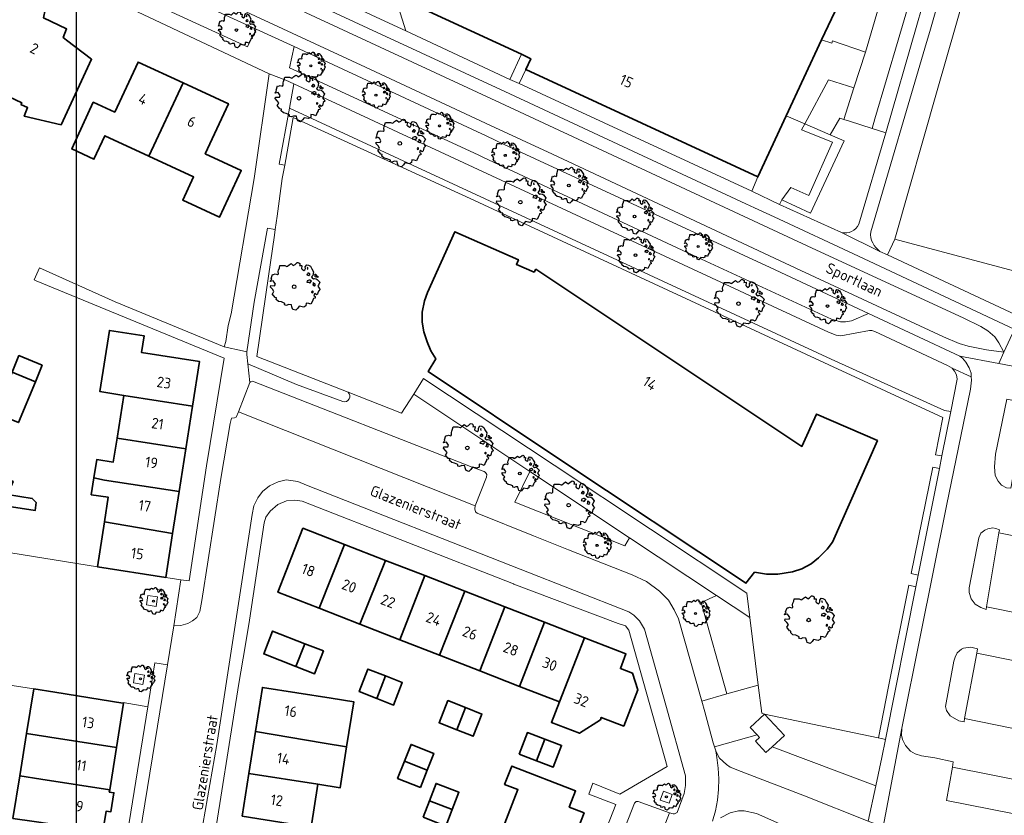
# Model space of a CAD drawing. Header units: metres. Extents: x 152391 to 157968, y 462336 to 467280.
# Tile 389 of 656: x 154197 to 154321, y 466154 to 466255. Entities that reach past the tile are written whole.
import ezdxf
from ezdxf.enums import TextEntityAlignment as Align

# ---------------------------------------------------------------- set-up
doc = ezdxf.new("R2010")
doc.units = ezdxf.units.M
doc.header["$LTSCALE"] = 0.75
doc.layers.get('0').update_dxf_attribs({"lineweight": 25})
doc.layers.get('defpoints').update_dxf_attribs({"lineweight": 25})
for name, color, linetype, lineweight in [('B-GV-GR-BOOM-S', 252, 'Continuous', 25), ('B-WE-GR-BEPLANTING_CULTUUR_BODEMBEDEKKER-GV', 251, 'Continuous', 18), ('B-WE-GR-BEPLANTING_CULTUUR_BOSPLANTSOEN-GV', 251, 'Continuous', 18), ('B-WE-GR-BEPLANTING_CULTUUR_HEESTERS-GV', 251, 'Continuous', 18), ('B-WE-GR-GROENVOORZIENING-GV', 251, 'Continuous', 18), ('B-WE-GR-HAAG-GV', 251, 'Continuous', 13), ('B-WE-OG-BEBOUWING-GV', 6, 'Continuous', 35), ('B-WE-OG-BEBOUWING-T18', 1, 'Continuous', 18), ('B-WE-OG-TERREIN_CULTUURSCHEIDING-GV', 251, 'Continuous', 18), ('B-WE-OG-TOPOGRAFIE-T18', 1, 'Continuous', 18), ('B-WE-VH-VERHARDING_ASFALT-GV', 251, 'Continuous', 18), ('B-WE-VH-VERHARDING_BETONSTRAATSTEEN-GV', 251, 'Continuous', 18), ('B-WE-VH-VERHARDING_TEGEL-GV', 251, 'Continuous', 18)]:
    doc.layers.add(name, color=color, linetype=linetype, lineweight=lineweight)
doc.styles.add('NLCS-ISO-M750-T18', font='NLCS-ISO.ttf', dxfattribs={"height": 1.35})

# ---------------------------------------------------------------- blocks, each defined once
blk = doc.blocks.new('SGR-BOOM_21_30')
at = {"linetype": 'Continuous'}
for p, q in [((-1.11, 1.19), (-1.05, 1.33)), ((-1.05, 1.33), (-1.02, 1.5)), ((-1.02, 1.5), (-0.67, 1.5)), ((-0.67, 1.5), (-0.52, 1.43)), ((-0.52, 1.43), (-0.47, 1.45)), ((-0.47, 1.45), (-0.37, 1.55)), ((-0.37, 1.55), (-0.23, 1.65)), ((-0.23, 1.65), (-0.13, 1.58)), ((-0.13, 1.58), (-0.06, 1.52)), ((-0.06, 1.52), (0.07, 1.58)), ((0.07, 1.58), (0.2, 1.71)), ((0.2, 1.71), (0.26, 1.73)), ((0.26, 1.73), (0.33, 1.7)), ((0.33, 1.7), (0.39, 1.65)), ((0.4, 1.53), (0.38, 1.5)), ((0.38, 1.5), (0.53, 1.52)), ((0.39, 1.65), (0.4, 1.53)), ((0.54, 1.48), (0.51, 1.29)), ((0.51, 1.29), (0.57, 1.24)), ((0.53, 1.52), (0.54, 1.48)), ((0.75, 1.2), (0.8, 1.29)), ((0.79, 1.4), (0.89, 1.56)), ((0.8, 1.29), (0.79, 1.4)), ((0.89, 1.56), (1.02, 1.53)), ((0.97, 1.37), (0.93, 1.33)), ((0.93, 1.33), (0.95, 1.25)), ((0.95, 1.25), (0.96, 1.24)), ((0.96, 1.27), (0.97, 1.37)), ((1.02, 1.53), (1.16, 1.45)), ((1.16, 1.45), (1.25, 1.27)), ((1.25, 1.27), (1.38, 1.06)), ((-1.7, 0.37), (-1.66, 0.48)), ((-1.49, 0.41), (-1.7, 0.37)), ((-1.68, -0.03), (-1.67, 0.09)), ((-1.67, 0.09), (-1.39, 0.07)), ((-1.66, 0.48), (-1.6, 0.53)), ((-1.63, 0.58), (-1.53, 0.87)), ((-1.6, 0.53), (-1.63, 0.58)), ((-1.53, 0.87), (-1.46, 0.86)), ((-1.42, 0.33), (-1.49, 0.41)), ((-1.46, 0.86), (-1.34, 0.91)), ((-1.33, 0.18), (-1.42, 0.33)), ((-1.39, 0.07), (-1.33, 0.18)), ((-1.34, 0.91), (-1.18, 0.86)), ((-1.18, 0.86), (-1.12, 0.92)), ((-1.13, 1.09), (-1.11, 1.19)), ((-1.12, 0.92), (-1.13, 1.09)), ((0.57, 1.24), (0.69, 1.15)), ((0.69, 1.15), (0.75, 1.2)), ((0.94, 0.91), (0.89, 0.87)), ((0.89, 0.87), (0.93, 0.83)), ((0.93, 0.41), (0.89, 0.33)), ((0.89, 0.33), (1.03, 0.32)), ((0.93, 0.83), (0.98, 0.84)), ((1.05, 0.46), (0.93, 0.41)), ((0.97, 0.97), (0.94, 0.91)), ((1.03, 0.97), (0.97, 0.97)), ((0.98, 0.84), (1.03, 0.78)), ((1.08, 0.94), (1.03, 0.97)), ((1.03, 0.78), (1.08, 0.84)), ((1.03, 0.32), (1.11, 0.25)), ((1.11, 0.46), (1.05, 0.46)), ((1.12, 0.87), (1.08, 0.94)), ((1.08, 0.84), (1.12, 0.87)), ((1.22, 0.4), (1.11, 0.46)), ((1.11, 0.25), (1.2, 0.37)), ((1.2, 0.37), (1.24, 0.41)), ((1.32, 0.79), (1.23, 0.69)), ((1.23, 0.69), (1.27, 0.63)), ((1.27, 0.63), (1.38, 0.56)), ((1.34, 0.18), (1.31, 0.1)), ((1.43, 0.05), (1.31, 0.1)), ((1.38, 1.06), (1.32, 0.79)), ((1.36, 0.3), (1.34, 0.23)), ((1.34, 0.23), (1.34, 0.18)), ((1.43, 0.23), (1.36, 0.3)), ((1.38, 0.56), (1.44, 0.6)), ((1.47, 0.2), (1.43, 0.23)), ((1.43, 0.05), (1.51, 0.14)), ((1.47, 0.86), (1.44, 0.81)), ((1.44, 0.81), (1.46, 0.74)), ((1.44, 0.6), (1.57, 0.56)), ((1.46, 0.74), (1.53, 0.69)), ((1.54, 0.86), (1.47, 0.86)), ((1.51, 0.14), (1.47, 0.2)), ((1.53, 0.73), (1.64, 0.68)), ((1.53, 0.69), (1.54, 0.73)), ((1.62, 0.76), (1.54, 0.86)), ((1.57, 0.56), (1.64, 0.51)), ((1.73, 0.71), (1.62, 0.76)), ((1.64, 0.68), (1.73, 0.71)), ((1.64, 0.51), (1.81, 0.32)), ((1.72, 0.1), (1.67, 0.04)), ((1.67, 0.04), (1.76, -0.09)), ((1.81, 0.32), (1.72, 0.1)), ((-1.54, -0.18), (-1.68, -0.03)), ((-1.55, -0.51), (-1.49, -0.42)), ((-1.35, -0.75), (-1.55, -0.51)), ((-1.44, -0.32), (-1.54, -0.18)), ((-1.49, -0.42), (-1.44, -0.32)), ((-1.25, -0.78), (-1.35, -0.75)), ((-1.27, -0.9), (-1.25, -0.78)), ((-1.11, -1.05), (-1.27, -0.9)), ((-0.91, -1.08), (-1.11, -1.05)), ((-0.67, -1.18), (-0.91, -1.08)), ((-0.68, -1.29), (-0.67, -1.18)), ((0.84, -1.16), (0.83, -1.36)), ((1.03, -1.18), (0.84, -1.16)), ((1.18, -1.24), (1.03, -1.18)), ((1.29, -1.01), (1.18, -1.24)), ((1.29, -0.29), (1.24, -0.36)), ((1.24, -0.36), (1.25, -0.42)), ((1.26, -0.42), (1.33, -0.41)), ((1.33, -0.34), (1.29, -0.29)), ((1.36, -0.88), (1.29, -1.01)), ((1.33, -0.41), (1.33, -0.34)), ((1.37, -0.83), (1.36, -0.88)), ((1.48, -0.8), (1.37, -0.83)), ((1.46, -0.47), (1.39, -0.59)), ((1.39, -0.59), (1.43, -0.64)), ((1.43, -0.64), (1.5, -0.7)), ((1.58, -0.59), (1.46, -0.47)), ((1.5, -0.7), (1.48, -0.8)), ((1.66, -0.52), (1.58, -0.59)), ((1.68, -0.42), (1.66, -0.52)), ((1.72, -0.31), (1.68, -0.42)), ((1.84, -0.18), (1.72, -0.31)), ((1.76, -0.09), (1.84, -0.18)), ((-0.55, -1.33), (-0.68, -1.29)), ((-0.4, -1.26), (-0.55, -1.33)), ((-0.19, -1.28), (-0.4, -1.26)), ((-0.16, -1.43), (-0.19, -1.28)), ((-0.13, -1.49), (-0.16, -1.43)), ((-0.1, -1.61), (-0.13, -1.49)), ((0.11, -1.67), (-0.1, -1.61)), ((0.25, -1.52), (0.11, -1.67)), ((0.36, -1.38), (0.25, -1.52)), ((0.68, -1.44), (0.36, -1.38)), ((0.83, -1.36), (0.68, -1.44))]:
    blk.add_line(p, q, dxfattribs=at)
blk.add_circle((0, 0), 0.126, dxfattribs=at)
blk = doc.blocks.new('SGR-BOOM_31_50')
at = {"linetype": 'Continuous'}
for p, q in [((-1.51, 1.45), (-1.48, 1.58)), ((-1.49, 1.23), (-1.51, 1.45)), ((-1.48, 1.58), (-1.4, 1.78)), ((-1.4, 1.78), (-1.36, 2)), ((-1.36, 2), (-0.89, 2)), ((-0.89, 2), (-0.69, 1.91)), ((-0.69, 1.91), (-0.63, 1.93)), ((-0.63, 1.93), (-0.49, 2.06)), ((-0.49, 2.06), (-0.3, 2.2)), ((-0.3, 2.2), (-0.18, 2.11)), ((-0.18, 2.11), (-0.08, 2.02)), ((-0.08, 2.02), (0.09, 2.11)), ((0.09, 2.11), (0.27, 2.28)), ((0.27, 2.28), (0.35, 2.31)), ((0.35, 2.31), (0.44, 2.26)), ((0.44, 2.26), (0.52, 2.2)), ((0.54, 2.04), (0.51, 2)), ((0.51, 2), (0.71, 2.02)), ((0.52, 2.2), (0.54, 2.04)), ((0.72, 1.98), (0.68, 1.71)), ((0.68, 1.71), (0.75, 1.65)), ((0.71, 2.02), (0.72, 1.98)), ((0.75, 1.65), (0.92, 1.54)), ((0.92, 1.54), (1, 1.6)), ((1, 1.6), (1.06, 1.71)), ((1.05, 1.87), (1.19, 2.09)), ((1.06, 1.71), (1.05, 1.87)), ((1.19, 2.09), (1.36, 2.04)), ((1.3, 1.82), (1.23, 1.78)), ((1.23, 1.78), (1.27, 1.67)), ((1.3, 1.3), (1.25, 1.21)), ((1.27, 1.67), (1.28, 1.65)), ((1.28, 1.69), (1.3, 1.82)), ((1.37, 1.3), (1.3, 1.3)), ((1.36, 2.04), (1.54, 1.93)), ((1.44, 1.25), (1.37, 1.3)), ((1.5, 1.17), (1.44, 1.25)), ((1.54, 1.93), (1.67, 1.69)), ((1.67, 1.69), (1.84, 1.41)), ((1.84, 1.41), (1.76, 1.06)), ((-2.27, 0.49), (-2.21, 0.64)), ((-1.99, 0.55), (-2.27, 0.49)), ((-2.24, -0.04), (-2.22, 0.11)), ((-2.22, 0.11), (-1.85, 0.09)), ((-2.21, 0.64), (-2.13, 0.71)), ((-2.18, 0.77), (-2.04, 1.17)), ((-2.13, 0.71), (-2.18, 0.77)), ((-2.04, 1.17), (-1.94, 1.14)), ((-1.9, 0.44), (-1.99, 0.55)), ((-1.94, 1.14), (-1.79, 1.21)), ((-1.77, 0.25), (-1.9, 0.44)), ((-1.85, 0.09), (-1.77, 0.25)), ((-1.79, 1.21), (-1.57, 1.14)), ((-1.57, 1.14), (-1.49, 1.23)), ((1.25, 1.21), (1.19, 1.17)), ((1.19, 1.17), (1.23, 1.1)), ((1.23, 0.55), (1.19, 0.44)), ((1.19, 0.44), (1.37, 0.42)), ((1.23, 1.1), (1.31, 1.12)), ((1.4, 0.62), (1.23, 0.55)), ((1.31, 1.12), (1.37, 1.03)), ((1.37, 1.03), (1.44, 1.12)), ((1.37, 0.42), (1.48, 0.33)), ((1.48, 0.62), (1.4, 0.62)), ((1.44, 1.12), (1.5, 1.17)), ((1.62, 0.53), (1.48, 0.62)), ((1.48, 0.33), (1.61, 0.49)), ((1.61, 0.49), (1.65, 0.55)), ((1.76, 1.06), (1.64, 0.93)), ((1.64, 0.93), (1.7, 0.84)), ((1.7, 0.84), (1.84, 0.75)), ((1.79, 0.25), (1.75, 0.14)), ((1.91, 0.07), (1.75, 0.14)), ((1.81, 0.4), (1.79, 0.31)), ((1.79, 0.31), (1.79, 0.25)), ((1.9, 0.31), (1.81, 0.4)), ((1.84, 0.75), (1.92, 0.79)), ((1.96, 0.27), (1.9, 0.31)), ((1.91, 0.07), (2.01, 0.18)), ((1.96, 1.14), (1.92, 1.08)), ((1.92, 1.08), (1.95, 0.99)), ((1.92, 0.79), (2.09, 0.75)), ((1.95, 0.99), (2.04, 0.93)), ((2.06, 1.14), (1.96, 1.14)), ((2.01, 0.18), (1.96, 0.27)), ((2.04, 0.97), (2.18, 0.9)), ((2.04, 0.93), (2.06, 0.97)), ((2.16, 1.01), (2.06, 1.14)), ((2.09, 0.75), (2.18, 0.68)), ((2.3, 0.95), (2.16, 1.01)), ((2.18, 0.9), (2.3, 0.95)), ((2.18, 0.68), (2.41, 0.42)), ((2.29, 0.14), (2.23, 0.05)), ((2.23, 0.05), (2.35, -0.13)), ((2.41, 0.42), (2.29, 0.14)), ((-2.05, -0.24), (-2.24, -0.04)), ((-2.07, -0.67), (-1.99, -0.56)), ((-1.8, -1), (-2.07, -0.67)), ((-1.91, -0.43), (-2.05, -0.24)), ((-1.99, -0.56), (-1.91, -0.43)), ((-1.67, -1.05), (-1.8, -1)), ((-1.7, -1.2), (-1.67, -1.05)), ((-1.48, -1.4), (-1.7, -1.2)), ((1.72, -0.39), (1.65, -0.48)), ((1.65, -0.48), (1.67, -0.56)), ((1.68, -0.56), (1.78, -0.54)), ((1.78, -0.45), (1.72, -0.39)), ((1.81, -1.18), (1.72, -1.35)), ((1.78, -0.54), (1.78, -0.45)), ((1.82, -1.11), (1.81, -1.18)), ((1.98, -1.07), (1.82, -1.11)), ((1.95, -0.63), (1.85, -0.78)), ((1.85, -0.78), (1.9, -0.85)), ((1.9, -0.85), (1.99, -0.94)), ((2.1, -0.78), (1.95, -0.63)), ((1.99, -0.94), (1.98, -1.07)), ((2.21, -0.7), (2.1, -0.78)), ((2.24, -0.56), (2.21, -0.7)), ((2.29, -0.41), (2.24, -0.56)), ((2.46, -0.24), (2.29, -0.41)), ((2.35, -0.13), (2.46, -0.24)), ((-1.22, -1.44), (-1.48, -1.4)), ((-0.89, -1.57), (-1.22, -1.44)), ((-0.91, -1.72), (-0.89, -1.57)), ((-0.73, -1.77), (-0.91, -1.72)), ((-0.53, -1.68), (-0.73, -1.77)), ((-0.25, -1.7), (-0.53, -1.68)), ((-0.21, -1.9), (-0.25, -1.7)), ((-0.18, -1.99), (-0.21, -1.9)), ((-0.13, -2.14), (-0.18, -1.99)), ((0.15, -2.23), (-0.13, -2.14)), ((0.34, -2.03), (0.15, -2.23)), ((0.47, -1.83), (0.34, -2.03)), ((0.91, -1.92), (0.47, -1.83)), ((1.11, -1.81), (0.91, -1.92)), ((1.13, -1.55), (1.11, -1.81)), ((1.37, -1.57), (1.13, -1.55)), ((1.58, -1.66), (1.37, -1.57)), ((1.72, -1.35), (1.58, -1.66))]:
    blk.add_line(p, q, dxfattribs=at)
blk.add_circle((0, 0), 0.169, dxfattribs=at)
blk = doc.blocks.new('SGR-BOOM_50_100')
at = {"linetype": 'Continuous'}
for p, q in [((-1.87, 2.37), (-1.81, 2.66)), ((-1.81, 2.66), (-1.19, 2.66)), ((-1.19, 2.66), (-0.92, 2.55)), ((-0.92, 2.55), (-0.84, 2.58)), ((-0.84, 2.58), (-0.65, 2.75)), ((-0.65, 2.75), (-0.4, 2.93)), ((-0.4, 2.93), (-0.24, 2.81)), ((-0.24, 2.81), (-0.11, 2.69)), ((-0.11, 2.69), (0.12, 2.81)), ((0.12, 2.81), (0.36, 3.04)), ((0.36, 3.04), (0.47, 3.07)), ((0.47, 3.07), (0.59, 3.02)), ((0.59, 3.02), (0.69, 2.93)), ((0.72, 2.72), (0.67, 2.66)), ((0.67, 2.66), (0.94, 2.69)), ((0.69, 2.93), (0.72, 2.72)), ((0.96, 2.64), (0.9, 2.29)), ((0.94, 2.69), (0.96, 2.64)), ((1.4, 2.49), (1.58, 2.78)), ((1.42, 2.29), (1.4, 2.49)), ((1.58, 2.78), (1.81, 2.72)), ((1.81, 2.72), (2.06, 2.58)), ((2.06, 2.58), (2.22, 2.26)), ((-2.9, 1.03), (-2.72, 1.56)), ((-2.72, 1.56), (-2.59, 1.53)), ((-2.59, 1.53), (-2.39, 1.61)), ((-2.39, 1.61), (-2.1, 1.53)), ((-2.1, 1.53), (-1.99, 1.64)), ((-2.01, 1.93), (-1.97, 2.11)), ((-1.99, 1.64), (-2.01, 1.93)), ((-1.97, 2.11), (-1.87, 2.37)), ((0.9, 2.29), (1, 2.2)), ((1, 2.2), (1.23, 2.05)), ((1.23, 2.05), (1.34, 2.14)), ((1.34, 2.14), (1.42, 2.29)), ((1.67, 1.61), (1.58, 1.56)), ((1.58, 1.56), (1.65, 1.47)), ((1.73, 2.43), (1.65, 2.37)), ((1.65, 2.37), (1.69, 2.23)), ((1.65, 1.47), (1.75, 1.5)), ((1.73, 1.73), (1.67, 1.61)), ((1.69, 2.23), (1.71, 2.2)), ((1.71, 2.26), (1.73, 2.43)), ((1.83, 1.73), (1.73, 1.73)), ((1.75, 1.5), (1.83, 1.38)), ((1.91, 1.67), (1.83, 1.73)), ((1.83, 1.38), (1.91, 1.5)), ((2, 1.56), (1.91, 1.67)), ((1.91, 1.5), (2, 1.56)), ((2.35, 1.41), (2.18, 1.23)), ((2.22, 2.26), (2.45, 1.88)), ((2.45, 1.88), (2.35, 1.41)), ((2.62, 1.53), (2.56, 1.44)), ((2.56, 1.44), (2.6, 1.32)), ((2.6, 1.32), (2.72, 1.23)), ((2.74, 1.53), (2.62, 1.53)), ((2.72, 1.29), (2.91, 1.2)), ((2.72, 1.23), (2.74, 1.29)), ((2.89, 1.35), (2.74, 1.53)), ((3.07, 1.26), (2.89, 1.35)), ((2.91, 1.2), (3.07, 1.26)), ((-3.03, 0.65), (-2.94, 0.85)), ((-2.65, 0.74), (-3.03, 0.65)), ((-2.99, -0.05), (-2.96, 0.15)), ((-2.96, 0.15), (-2.47, 0.12)), ((-2.94, 0.85), (-2.84, 0.94)), ((-2.84, 0.94), (-2.9, 1.03)), ((-2.53, 0.59), (-2.65, 0.74)), ((-2.37, 0.33), (-2.53, 0.59)), ((-2.47, 0.12), (-2.37, 0.33)), ((1.65, 0.74), (1.58, 0.59)), ((1.58, 0.59), (1.83, 0.56)), ((1.87, 0.82), (1.65, 0.74)), ((1.83, 0.56), (1.98, 0.45)), ((1.98, 0.82), (1.87, 0.82)), ((2.16, 0.71), (1.98, 0.82)), ((1.98, 0.45), (2.14, 0.65)), ((2.14, 0.65), (2.2, 0.74)), ((2.18, 1.23), (2.27, 1.12)), ((2.27, 1.12), (2.45, 1)), ((2.39, 0.33), (2.33, 0.18)), ((2.55, 0.09), (2.33, 0.18)), ((2.41, 0.53), (2.39, 0.42)), ((2.39, 0.42), (2.39, 0.33)), ((2.53, 0.42), (2.41, 0.53)), ((2.45, 1), (2.56, 1.06)), ((2.62, 0.36), (2.53, 0.42)), ((2.55, 0.09), (2.68, 0.24)), ((2.56, 1.06), (2.78, 1)), ((2.68, 0.24), (2.62, 0.36)), ((2.78, 1), (2.91, 0.91)), ((2.91, 0.91), (3.22, 0.56)), ((3.05, 0.18), (2.97, 0.07)), ((2.97, 0.07), (3.13, -0.17)), ((3.22, 0.56), (3.05, 0.18)), ((-2.74, -0.31), (-2.99, -0.05)), ((-2.76, -0.9), (-2.65, -0.75)), ((-2.41, -1.34), (-2.76, -0.9)), ((-2.55, -0.58), (-2.74, -0.31)), ((-2.65, -0.75), (-2.55, -0.58)), ((2.29, -0.52), (2.2, -0.64)), ((2.2, -0.64), (2.22, -0.75)), ((2.25, -0.75), (2.37, -0.72)), ((2.37, -0.61), (2.29, -0.52)), ((2.37, -0.72), (2.37, -0.61)), ((2.6, -0.84), (2.47, -1.04)), ((2.47, -1.04), (2.53, -1.13)), ((2.53, -1.13), (2.66, -1.25)), ((2.8, -1.04), (2.6, -0.84)), ((2.95, -0.93), (2.8, -1.04)), ((2.99, -0.75), (2.95, -0.93)), ((3.05, -0.55), (2.99, -0.75)), ((3.28, -0.31), (3.05, -0.55)), ((3.13, -0.17), (3.28, -0.31)), ((-2.22, -1.39), (-2.41, -1.34)), ((-2.26, -1.6), (-2.22, -1.39)), ((-1.97, -1.86), (-2.26, -1.6)), ((-1.62, -1.92), (-1.97, -1.86)), ((-1.19, -2.1), (-1.62, -1.92)), ((-1.21, -2.3), (-1.19, -2.1)), ((-0.98, -2.36), (-1.21, -2.3)), ((-0.71, -2.24), (-0.98, -2.36)), ((-0.34, -2.27), (-0.71, -2.24)), ((-0.28, -2.53), (-0.34, -2.27)), ((0.63, -2.45), (0.45, -2.71)), ((1.21, -2.56), (0.63, -2.45)), ((1.48, -2.42), (1.21, -2.56)), ((1.5, -2.07), (1.48, -2.42)), ((1.83, -2.1), (1.5, -2.07)), ((2.1, -2.21), (1.83, -2.1)), ((2.29, -1.8), (2.1, -2.21)), ((2.41, -1.57), (2.29, -1.8)), ((2.43, -1.48), (2.41, -1.57)), ((2.64, -1.42), (2.43, -1.48)), ((2.66, -1.25), (2.64, -1.42)), ((-0.24, -2.65), (-0.28, -2.53)), ((-0.17, -2.85), (-0.24, -2.65)), ((0.2, -2.97), (-0.17, -2.85)), ((0.45, -2.71), (0.2, -2.97))]:
    blk.add_line(p, q, dxfattribs=at)
blk.add_circle((0, 0), 0.225, dxfattribs=at)

msp = doc.modelspace()

# ---------------------------------------------------------------- linework, layer by layer
at = {"layer": 'B-WE-GR-BEPLANTING_CULTUUR_BODEMBEDEKKER-GV'}
for points in [[(154307.42, 466226.94), (154312.73, 466245.67), (154318.68, 466266.34), (154319.36, 466267.53), (154327.27, 466280.44), (154325.86, 466280.59), (154319.81, 466281.21), (154311.81, 466253.13), (154311.41, 466251.75), (154304.36, 466227.84)], [(154305.53, 466225.39), (154306.49, 466224.94), (154307.42, 466226.94)]]:
    msp.add_lwpolyline(points, dxfattribs=at)
msp.add_lwpolyline([(154304.36, 466227.84, 0.276498), (154305.53, 466225.39)], format="xyb", dxfattribs=at)
for points in [[(154323.2, 466217.12), (154326.01, 466215.82), (154328.97, 466214.79), (154363.93, 466207.6), (154364.77, 466211.71), (154362.51, 466212.22), (154307.42, 466226.94), (154306.49, 466224.94)], [(154372.98, 466196.2), (154371.35, 466196.52), (154333.07, 466204.47), (154321.51, 466206.77), (154320.1, 466199.81), (154319.97, 466198.23), (154320.06, 466197.11), (154320.43, 466196.42), (154320.83, 466195.92), (154321.49, 466195.57), (154322.01, 466195.51), (154322.05, 466195.75), (154322.84, 466200.16), (154371.76, 466190.19)], [(154318.96, 466180.56), (154320.52, 466189.91), (154320.59, 466190.29), (154320.15, 466190.45), (154319.77, 466190.52), (154319.14, 466190.41), (154318.76, 466190.25), (154318.26, 466189.86), (154317.98, 466189.27), (154316.77, 466182.98), (154316.77, 466182.36), (154317.04, 466181.58), (154317.54, 466180.9), (154318.22, 466180.49), (154318.91, 466180.25)], [(154317, 466175.48), (154316.04, 466175.36), (154315.79, 466175.23), (154315.26, 466174.78), (154314.99, 466174.23), (154314.82, 466173.71), (154313.78, 466168), (154313.9, 466167.5), (154314.38, 466166.84), (154315.46, 466166.2), (154316.12, 466166.05), (154316.2, 466166.47), (154317.72, 466174.74), (154317.81, 466175.25)]]:
    msp.add_lwpolyline(points, close=True, dxfattribs=at)
at = {"layer": 'B-WE-GR-BEPLANTING_CULTUUR_BOSPLANTSOEN-GV'}
for points in [[(154296.95, 466274.72), (154290.24, 466277.11), (154298.29, 466270.32), (154303.62, 466265.47), (154306.97, 466262.8), (154305.34, 466256.09), (154303.69, 466250.5), (154302.24, 466246), (154300.97, 466242.02), (154301.67, 466241.8)], [(154301.67, 466241.8), (154303.1, 466241.35), (154304.55, 466240.89), (154304.88, 466242.09), (154307.8, 466252.02), (154313.4, 466271.01)], [(154229.31, 466228.14), (154228.32, 466228.32), (154226.66, 466218.98), (154225.71, 466212.72), (154225.7, 466212.62), (154225.72, 466212.4), (154225.85, 466211.22), (154232, 466208.59), (154237.82, 466206.44)], [(154238.48, 466207.63), (154227, 466212.13), (154228.47, 466222.26), (154229.21, 466227.45), (154229.31, 466228.14)], [(154370.97, 466144.68), (154341.64, 466150.67), (154313.93, 466156.13), (154314.66, 466160.37), (154314.77, 466161.02), (154312.44, 466161.51), (154310.77, 466161.78), (154309.98, 466162.03), (154309.38, 466162.37), (154308.75, 466163.07), (154308.36, 466163.82), (154308.22, 466164.38), (154308.29, 466165.27), (154305.92, 466152.82)]]:
    msp.add_lwpolyline(points, dxfattribs=at)
msp.add_lwpolyline([(154237.82, 466206.44, 0.784892), (154238.48, 466207.63)], format="xyb", dxfattribs=at)
at = {"layer": 'B-WE-GR-BEPLANTING_CULTUUR_HEESTERS-GV'}
for points in [[(154310.09, 466253.62), (154318.08, 466281.39), (154316.58, 466281.54)], [(154313.4, 466271.01), (154307.8, 466252.02), (154304.88, 466242.09), (154304.55, 466240.89), (154306.27, 466240.35), (154310.09, 466253.62)], [(154237.82, 466206.44), (154232, 466208.59), (154225.85, 466211.22), (154226.11, 466208.86), (154226.23, 466208.96), (154226.42, 466209.02), (154254.12, 466198.19), (154255.62, 466197.64), (154255.82, 466197.5), (154255.96, 466197.27), (154255.94, 466196.9), (154254.51, 466193.29), (154254.46, 466192.91), (154254.53, 466192.55), (154254.77, 466192.36), (154261.84, 466189.53)], [(154261.84, 466189.53), (154266.26, 466187.76), (154274.31, 466184.59), (154276.11, 466183.78), (154277.73, 466182.56), (154278.85, 466181.39), (154279.6, 466180.18), (154280.13, 466179.07), (154283.06, 466168.68), (154286.24, 466169.58), (154283, 466181.11), (154284.92, 466182.01), (154273.96, 466189.28), (154273.36, 466188.26), (154259.52, 466193.76), (154261.38, 466197.64), (154246.75, 466207.37), (154245.23, 466204.98), (154238.48, 466207.63)]]:
    msp.add_lwpolyline(points, dxfattribs=at)
for points in [[(154245.75, 466253.18), (154258.87, 466247.07), (154260.33, 466250.24), (154244.39, 466257.66)], [(154273.96, 466189.28), (154261.38, 466197.64), (154259.52, 466193.76), (154273.36, 466188.26)], [(154289.11, 466179.22), (154284.92, 466182.01), (154283, 466181.11), (154286.24, 466169.58), (154290.18, 466170.69)], [(154305.34, 466164.03), (154305.28, 466164.04), (154290.99, 466167.04), (154293.48, 466164.35), (154291.92, 466162.91), (154305.01, 466158.01), (154305.77, 466161.57), (154306.23, 466163.85)], [(154290.05, 466164.42), (154284.66, 466162.9), (154284.84, 466162.4), (154284.88, 466162.28), (154285.31, 466161.49), (154286.19, 466160.69), (154286.66, 466160.37), (154288.05, 466159.79), (154296, 466156.72), (154304.05, 466153.55), (154305.01, 466158.01), (154291.92, 466162.91), (154291.15, 466162.19), (154289.83, 466163.62), (154290.34, 466164.1)]]:
    msp.add_lwpolyline(points, close=True, dxfattribs=at)
msp.add_lwpolyline([(154238.48, 466207.63, -0.784892), (154237.82, 466206.44)], format="xyb", dxfattribs=at)
at = {"layer": 'B-WE-GR-GROENVOORZIENING-GV'}
for points in [[(154313.34, 466199.59), (154314.45, 466205.18), (154313.64, 466205.34), (154299.39, 466211.78), (154231.08, 466243.46), (154229.8, 466236.39), (154230.49, 466236.27), (154230.62, 466236.96), (154231.58, 466242.27), (154253.88, 466232.04), (154299.1, 466211.09), (154313.46, 466204.44), (154312.51, 466199.75)], [(154309.48, 466184.76), (154310.35, 466184.58), (154313.03, 466198.02), (154312.2, 466198.19)], [(154310.06, 466183.11), (154309.18, 466183.29), (154306.6, 466170.52), (154305.34, 466164.03), (154306.23, 466163.85)], [(154213.08, 466180.81), (154214.27, 466180.63), (154214.45, 466181.81), (154213.26, 466181.99)], [(154211.43, 466170.97), (154212.61, 466170.79), (154212.8, 466171.97), (154211.61, 466172.16)], [(154277.81, 466156.2), (154278.94, 466155.79), (154279.35, 466156.92), (154278.22, 466157.32)]]:
    msp.add_lwpolyline(points, close=True, dxfattribs=at)
at = {"layer": 'B-WE-GR-HAAG-GV'}
for points in [[(154314.45, 466205.18), (154313.64, 466205.34), (154299.39, 466211.78), (154231.08, 466243.46), (154229.8, 466236.39), (154230.49, 466236.27), (154230.62, 466236.96), (154231.58, 466242.27), (154253.88, 466232.04), (154299.1, 466211.09), (154313.46, 466204.44), (154312.51, 466199.75), (154313.34, 466199.59)], [(154312.2, 466198.19), (154309.48, 466184.76), (154310.35, 466184.58), (154313.03, 466198.02)], [(154309.18, 466183.29), (154306.6, 466170.52), (154305.34, 466164.03), (154306.23, 466163.85), (154310.06, 466183.11)]]:
    msp.add_lwpolyline(points, close=True, dxfattribs=at)
at = {"layer": 'B-WE-OG-BEBOUWING-GV'}
msp.add_lwpolyline([(154244.39, 466257.66), (154260.33, 466250.24), (154261.51, 466249.69), (154260.87, 466248.31), (154290.15, 466234.78), (154293.72, 466242.49), (154298.17, 466252.07), (154302.82, 466261.91)], dxfattribs=at)
for points in [[(154197.25, 466243.91), (154198.09, 466243.52), (154197.66, 466242.43), (154202.31, 466241.36), (154206.14, 466249.61), (154203, 466252.03), (154202.56, 466252.38), (154203, 466253.45), (154200.08, 466254.85), (154200.3, 466255.83), (154195.8, 466256.83), (154195.56, 466256.88), (154191.02, 466247.09), (154197.34, 466244.13)], [(154213.35, 466237.4), (154217.71, 466246.63), (154212.02, 466249.27), (154209.08, 466242.96), (154206.36, 466244.2), (154203.64, 466238.31), (154206.45, 466237.01), (154207.82, 466239.97)], [(154213.35, 466237.4), (154219.01, 466234.78), (154217.64, 466231.83), (154222.27, 466229.69), (154225.01, 466235.6), (154220.47, 466237.7), (154223.39, 466244.01), (154217.71, 466246.63)], [(154248.57, 466210.25), (154265.16, 466199.15), (154288.56, 466183.59), (154288.63, 466183.55), (154289.73, 466184.92), (154291.24, 466184.67), (154292.64, 466184.68), (154294.48, 466184.97), (154295.66, 466185.36), (154296.85, 466186.01), (154297.79, 466186.76), (154298.87, 466187.83), (154299.55, 466188.74), (154305.2, 466201.54), (154297.51, 466204.87), (154295.69, 466200.79), (154262.15, 466223.14), (154261.93, 466222.78), (154259.7, 466223.75), (154259.95, 466224.34), (154251.93, 466227.87), (154248.51, 466220.22), (154248.12, 466219.17), (154247.8, 466217.72), (154247.81, 466216.46), (154248.03, 466215.25), (154248.43, 466214), (154248.92, 466212.84), (154249.54, 466211.84), (154248.56, 466210.26)], [(154210.2, 466207.23), (154218.86, 466205.89), (154219.74, 466211.51), (154212.43, 466212.65), (154212.76, 466214.75), (154208.39, 466215.43), (154207.19, 466207.7)], [(154199.06, 466208.96), (154199.92, 466211.04), (154197, 466212.24), (154196.13, 466210.14)], [(154196.13, 466210.14), (154194, 466204.98), (154196.93, 466203.8), (154199.06, 466208.96)], [(154218.86, 466205.89), (154210.2, 466207.23), (154209.36, 466201.85), (154218.02, 466200.49)], [(154206.44, 466196.82), (154207.78, 466196.52), (154217.19, 466195.12), (154218.02, 466200.49), (154209.36, 466201.85), (154208.89, 466198.81), (154206.8, 466199.14)], [(154190.07, 466195.48), (154192.94, 466194.26), (154195.01, 466193.4), (154194.98, 466193.33), (154199.05, 466192.72), (154199.16, 466193.72), (154198.67, 466194.24), (154195.57, 466194.75), (154196.25, 466196.39), (154194.21, 466197.23), (154195.09, 466199.35), (154192.15, 466200.51)], [(154217.19, 466195.12), (154207.78, 466196.52), (154206.44, 466196.82), (154206.11, 466194.71), (154208.25, 466194.38), (154207.77, 466191.28), (154216.36, 466189.82)], [(154216.36, 466189.82), (154207.77, 466191.28), (154206.89, 466185.62), (154215.5, 466184.28)], [(154234.83, 466180.38), (154238.04, 466188.44), (154232.79, 466190.48), (154229.64, 466182.4)], [(154239.98, 466178.37), (154243.2, 466186.42), (154238.04, 466188.44), (154234.83, 466180.38)], [(154243.2, 466186.42), (154239.98, 466178.37), (154244.99, 466176.42), (154248.14, 466184.5)], [(154250.02, 466174.46), (154253.21, 466182.53), (154248.14, 466184.5), (154244.99, 466176.42)], [(154253.21, 466182.53), (154250.02, 466174.46), (154255.08, 466172.49), (154258.23, 466180.57)], [(154260.1, 466170.53), (154263.24, 466178.62), (154258.23, 466180.57), (154255.08, 466172.49)], [(154263.24, 466178.62), (154260.1, 466170.53), (154265.12, 466168.58), (154268.28, 466176.66)], [(154231.91, 466173.04), (154233.05, 466175.91), (154228.97, 466177.5), (154227.85, 466174.62)], [(154265.12, 466168.58), (154264.11, 466165.99), (154267.64, 466164.62), (154270.28, 466166.32), (154270.4, 466166.63), (154273.24, 466165.52), (154275.02, 466170.09), (154274.34, 466172.19), (154272.8, 466172.79), (154273.51, 466174.62), (154268.28, 466176.66)], [(154233.05, 466175.91), (154231.91, 466173.04), (154234.25, 466172.13), (154235.37, 466175.01)], [(154242.09, 466169.01), (154243.2, 466171.85), (154240.98, 466172.71), (154239.88, 466169.87)], [(154243.2, 466171.85), (154242.09, 466169.01), (154244.21, 466168.18), (154245.32, 466171.03)], [(154226.81, 466164.84), (154235.47, 466163.37), (154238.3, 466162.93), (154239.19, 466168.59), (154236.36, 466169.04), (154227.68, 466170.4)], [(154200.62, 466164.18), (154200.89, 466164.14), (154209.28, 466162.82), (154210.17, 466168.42), (154210.11, 466168.43), (154201.52, 466169.8), (154198.85, 466170.22), (154197.95, 466164.6)], [(154252.17, 466165.07), (154253.27, 466167.87), (154251.07, 466168.74), (154249.96, 466165.94)], [(154253.27, 466167.87), (154252.17, 466165.07), (154254.25, 466164.25), (154255.36, 466167.04)], [(154209.28, 466162.82), (154200.89, 466164.14), (154200.62, 466164.18), (154197.95, 466164.6), (154197.09, 466159.24), (154199.76, 466158.84), (154208.43, 466157.51)], [(154235.47, 466163.37), (154226.81, 466164.84), (154225.98, 466159.53), (154234.66, 466158.2), (154237.49, 466157.76), (154238.3, 466162.93)], [(154260.04, 466161.97), (154262.22, 466161.15), (154263.29, 466163.89), (154261.08, 466164.72)], [(154245.58, 466161.09), (154248.45, 466159.98), (154249.29, 466162.09), (154246.42, 466163.22)], [(154263.29, 466163.89), (154262.22, 466161.15), (154264.35, 466160.35), (154265.39, 466163.1)], [(154247.6, 466157.8), (154248.45, 466159.98), (154245.58, 466161.09), (154244.73, 466158.93)], [(154257.94, 466152.54), (154266.19, 466149.33), (154268.24, 466154.58), (154266.36, 466155.31), (154267.16, 466157.35), (154259.12, 466160.49), (154258.21, 466158.18), (154259.89, 466157.52)], [(154196.24, 466153.89), (154198.91, 466153.49), (154207.58, 466152.22), (154208, 466154.82), (154208.59, 466154.73), (154208.97, 466157.12), (154208.38, 466157.21), (154208.43, 466157.51), (154199.76, 466158.84), (154197.09, 466159.24)], [(154225.14, 466154.18), (154233.81, 466152.77), (154234.66, 466158.2), (154225.98, 466159.53)], [(154248.74, 466156.11), (154251.6, 466155), (154252.45, 466157.19), (154249.58, 466158.29)], [(154247.94, 466154.03), (154250.8, 466152.93), (154251.6, 466155), (154248.74, 466156.11)]]:
    msp.add_lwpolyline(points, close=True, dxfattribs=at)
at = {"layer": 'B-WE-OG-TERREIN_CULTUURSCHEIDING-GV'}
for points in [[(154302.82, 466261.91), (154298.17, 466252.07), (154299.46, 466251.63), (154299.55, 466251.92), (154303.69, 466250.5), (154305.34, 466256.09), (154306.97, 466262.8), (154303.62, 466265.47), (154298.29, 466270.32), (154290.24, 466277.11), (154285.93, 466278.65), (154270.62, 466281.25), (154266.97, 466281.69), (154254.21, 466282.9), (154253.49, 466281.34), (154264.24, 466276.34), (154265.48, 466279.04), (154273.52, 466275.35), (154273.55, 466275.44), (154282.14, 466271.37), (154282.63, 466272.41), (154299.31, 466264.5), (154298.95, 466263.74)], [(154216.32, 466258.3), (154215.27, 466256.02), (154225.79, 466251.17), (154226.88, 466253.43)], [(154231.08, 466248.53), (154254.88, 466237.55), (154255.55, 466237.24), (154282.48, 466224.65), (154299.43, 466216.84), (154300.57, 466216.49), (154301.18, 466216.5), (154301.93, 466216.62), (154304.1, 466217.56), (154291.68, 466223.36), (154258.16, 466238.87), (154255.88, 466239.94), (154234.83, 466249.77), (154231.7, 466251.21)], [(154314.62, 466210.66), (154314.05, 466210.99), (154304.87, 466215.29), (154304.49, 466215.43), (154304.22, 466215.42), (154300.61, 466214.72), (154300, 466214.81), (154299.02, 466215.2), (154254.23, 466236.01), (154231.63, 466246.51), (154231.08, 466243.46), (154299.39, 466211.78), (154313.64, 466205.34), (154314.45, 466205.18), (154315.26, 466209.26), (154315.17, 466209.83), (154314.94, 466210.27)], [(154296.04, 466241.48), (154299.26, 466240.1), (154300.46, 466242.18), (154300.97, 466242.02), (154302.24, 466246), (154299.05, 466247.02)], [(154284.66, 466162.9), (154290.05, 466164.42), (154289.18, 466165.36), (154290.99, 466167.04), (154290.63, 466167.15), (154290.18, 466170.69), (154286.24, 466169.58), (154283.06, 466168.68), (154283.44, 466167.32), (154284.48, 466163.4)]]:
    msp.add_lwpolyline(points, close=True, dxfattribs=at)
for points in [[(154302.87, 466228.81), (154306.27, 466240.35), (154304.55, 466240.89), (154303.1, 466241.35), (154301.67, 466241.8), (154300.97, 466242.02), (154300.46, 466242.18), (154299.26, 466240.1), (154301.02, 466239.34), (154296.75, 466230.21), (154293.16, 466231.91)], [(154293.16, 466231.91), (154292.88, 466231.32), (154300.67, 466227.77)]]:
    msp.add_lwpolyline(points, dxfattribs=at)
msp.add_lwpolyline([(154300.67, 466227.77, 0.350856), (154302.87, 466228.81)], format="xyb", dxfattribs=at)
at = {"layer": 'B-WE-VH-VERHARDING_ASFALT-GV'}
for points in [[(154185.41, 466277.67), (154257.64, 466244.14), (154296.96, 466225.8), (154316.02, 466216.99), (154318.26, 466215.91), (154319.12, 466215.35), (154320, 466214.61), (154320.5, 466213.84), (154321.13, 466212.66), (154322.47, 466215.56), (154322.44, 466215.58), (154302.84, 466224.78), (154292.19, 466229.74), (154289.7, 466230.89), (154288.62, 466231.4), (154258.23, 466245.53), (154242.7, 466252.75), (154194.57, 466275.06)], [(154216.32, 466258.3), (154226.88, 466253.43), (154228.84, 466252.53), (154231.7, 466251.21), (154234.83, 466249.77), (154255.88, 466239.94), (154258.16, 466238.87), (154291.68, 466223.36), (154304.1, 466217.56), (154304.1, 466217.56), (154315.61, 466212.18), (154320.49, 466211.26), (154321.13, 466212.66), (154318.96, 466212.97), (154316.65, 466213.44), (154315.53, 466213.78), (154313.54, 466214.62), (154295.56, 466222.98), (154264.24, 466237.64), (154256.43, 466241.27), (154240.66, 466248.61), (154211.75, 466262.07)], [(154322.47, 466215.56), (154321.13, 466212.66), (154320.49, 466211.26), (154325.19, 466210.37)]]:
    msp.add_lwpolyline(points, dxfattribs=at)
at = {"layer": 'B-WE-VH-VERHARDING_BETONSTRAATSTEEN-GV'}
for points in [[(154257.64, 466244.14), (154185.41, 466277.67), (154163.92, 466287.84), (154149.11, 466294.57), (154146.42, 466295.91), (154146.99, 466297.13), (154148.76, 466296.32), (154147.76, 466296.99), (154146.96, 466297.7), (154146.27, 466298.46)], [(154143.09, 466291.42), (154144.66, 466291.33), (154145.67, 466291.08), (154144.51, 466291.65), (154145.11, 466292.95), (154148.28, 466291.42), (154211.75, 466262.07), (154240.66, 466248.61), (154256.43, 466241.27), (154264.24, 466237.64), (154295.56, 466222.98), (154313.54, 466214.62), (154315.53, 466213.78), (154316.65, 466213.44), (154318.96, 466212.97), (154321.13, 466212.66), (154320.5, 466213.84), (154320, 466214.61), (154319.12, 466215.35), (154318.26, 466215.91), (154316.02, 466216.99), (154296.96, 466225.8), (154257.64, 466244.14)], [(154138.4, 466289.75), (154140.46, 466288.8), (154145.97, 466286.24), (154152.07, 466283.64), (154170.41, 466274.96), (154171.37, 466274.5), (154177.42, 466271.79), (154192.06, 466264.96), (154196.6, 466262.77), (154204.07, 466259.34), (154228.52, 466247.79), (154230.63, 466246.97), (154231.63, 466246.51), (154254.23, 466236.01)], [(154319.81, 466281.21), (154318.08, 466281.39), (154310.09, 466253.62), (154306.27, 466240.35), (154302.87, 466228.81)], [(154304.36, 466227.84), (154311.41, 466251.75), (154311.81, 466253.13), (154319.81, 466281.21)], [(154194.57, 466275.06), (154242.7, 466252.75), (154258.23, 466245.53), (154288.62, 466231.4), (154289.7, 466230.89), (154292.19, 466229.74), (154302.84, 466224.78), (154322.44, 466215.58), (154322.47, 466215.56), (154323.2, 466217.12), (154306.49, 466224.94), (154305.53, 466225.39), (154300.67, 466227.77), (154292.88, 466231.32), (154289.36, 466232.98), (154260.04, 466246.54), (154258.87, 466247.07), (154245.75, 466253.18), (154243.12, 466254.41), (154226.5, 466262.15)], [(154254.23, 466236.01), (154299.02, 466215.2), (154300, 466214.81), (154300.61, 466214.72), (154304.22, 466215.42), (154304.49, 466215.43), (154304.87, 466215.29), (154314.05, 466210.99), (154314.62, 466210.66), (154317.04, 466209.55), (154317.01, 466210.02), (154316.78, 466210.71), (154316.35, 466211.42), (154315.95, 466211.93), (154315.61, 466212.18), (154304.1, 466217.56), (154304.1, 466217.56), (154301.93, 466216.62), (154301.18, 466216.5), (154300.57, 466216.49), (154299.43, 466216.84), (154282.48, 466224.65), (154255.55, 466237.24), (154254.88, 466237.55), (154231.08, 466248.53), (154231.7, 466251.21), (154228.84, 466252.53), (154226.88, 466253.43), (154225.79, 466251.17), (154215.27, 466256.02)], [(154300.67, 466227.77), (154305.53, 466225.39)], [(154325.19, 466210.37), (154320.49, 466211.26), (154315.61, 466212.18), (154315.95, 466211.93), (154316.35, 466211.42), (154316.78, 466210.71), (154317.01, 466210.02), (154317.04, 466209.55), (154317.07, 466209.17), (154316.95, 466208), (154313.91, 466193.29), (154310.59, 466176.77), (154308.29, 466165.27), (154308.22, 466164.38), (154308.36, 466163.82), (154308.75, 466163.07), (154309.38, 466162.37), (154309.98, 466162.03), (154310.77, 466161.78), (154312.44, 466161.51), (154314.77, 466161.02), (154314.66, 466160.37), (154344.98, 466154.34)], [(154321.49, 466195.57), (154320.83, 466195.92), (154320.43, 466196.42), (154320.06, 466197.11), (154319.97, 466198.23), (154320.1, 466199.81), (154321.51, 466206.77)], [(154284.42, 466153.54), (154284.78, 466154.85), (154285.04, 466156.18), (154285.18, 466157.53), (154285.21, 466158.88), (154285.14, 466160.23), (154284.95, 466161.57), (154284.84, 466162.4), (154284.66, 466162.9), (154284.48, 466163.4), (154283.44, 466167.32), (154283.06, 466168.68), (154280.13, 466179.07), (154279.6, 466180.18), (154278.85, 466181.39), (154277.73, 466182.56), (154276.11, 466183.78), (154274.31, 466184.59), (154266.26, 466187.76), (154261.84, 466189.53), (154254.77, 466192.36), (154254.53, 466192.55), (154254.46, 466192.91), (154254.51, 466193.29), (154224.65, 466205.17), (154224.38, 466204.49), (154224.18, 466204.38), (154223.8, 466204.34), (154223.62, 466203.7), (154222.45, 466196.77), (154220.05, 466181.35), (154219.78, 466179.99), (154219.41, 466179.24), (154218.89, 466178.8), (154218.3, 466178.47), (154217.42, 466178.21), (154216.53, 466178.17), (154215.73, 466173.24), (154212.25, 466151.86)], [(154219.86, 466151.43), (154221.92, 466163.22), (154226.4, 466192.22), (154226.61, 466193.3), (154227.09, 466194.3), (154227.69, 466195.1), (154228.59, 466195.83), (154229.65, 466196.34), (154230.66, 466196.57), (154232.16, 466196.38), (154233.26, 466195.91), (154260.16, 466185.33), (154273.85, 466179.95), (154274.48, 466179.53), (154275.21, 466178.79), (154275.85, 466177.73), (154278.55, 466168.16), (154281.01, 466159.24), (154281.01, 466158.05), (154280.84, 466157.04), (154279.98, 466154.65), (154279.62, 466154.46), (154279.44, 466154.46), (154279.01, 466154.61), (154270.72, 466133.26)], [(154370.37, 466170.19), (154318.96, 466180.56), (154318.91, 466180.25), (154318.22, 466180.49), (154317.54, 466180.9), (154317.04, 466181.58), (154316.77, 466182.36), (154316.77, 466182.98), (154317.98, 466189.27), (154318.26, 466189.86), (154318.76, 466190.25), (154319.14, 466190.41), (154319.77, 466190.52), (154320.15, 466190.45), (154320.59, 466190.29), (154320.52, 466189.91), (154347.16, 466184.53)], [(154187.04, 466172.05), (154198.85, 466170.22), (154201.52, 466169.8), (154210.11, 466168.43), (154210.12, 466168.49), (154213.23, 466167.97), (154214.12, 466173.5), (154215.73, 466173.24), (154216.53, 466178.17), (154217.4, 466183.99), (154215.5, 466184.28), (154206.89, 466185.62), (154190.46, 466188.25)], [(154367.44, 466156.04), (154316.2, 466166.47), (154316.12, 466166.05), (154315.46, 466166.2), (154314.38, 466166.84), (154313.9, 466167.5), (154313.78, 466168), (154314.82, 466173.71), (154314.99, 466174.23), (154315.26, 466174.78), (154315.79, 466175.23), (154316.04, 466175.36), (154317, 466175.48), (154317.81, 466175.25), (154317.72, 466174.74), (154369.17, 466164.36)], [(154304.05, 466153.55), (154296, 466156.72), (154288.05, 466159.79), (154286.66, 466160.37), (154286.19, 466160.69), (154285.31, 466161.49), (154284.88, 466162.28), (154284.84, 466162.4), (154284.95, 466161.57), (154285.14, 466160.23), (154285.21, 466158.88), (154285.18, 466157.53), (154285.04, 466156.18), (154284.78, 466154.85), (154284.42, 466153.54)], [(154285.44, 466153.97), (154286.64, 466154.6), (154287.71, 466154.83), (154288.41, 466154.85), (154289.98, 466154.49), (154292.9, 466153.22)]]:
    msp.add_lwpolyline(points, dxfattribs=at)
for points in [[(154222.87, 466213.37), (154225.16, 466212.85), (154225.71, 466212.72), (154226.66, 466218.98), (154228.32, 466228.32), (154229.31, 466228.14), (154229.56, 466229.83), (154230.19, 466234.59), (154230.49, 466236.27), (154229.8, 466236.39), (154231.08, 466243.46), (154231.63, 466246.51), (154230.63, 466246.97), (154228.52, 466247.79), (154226.63, 466234.59), (154223.74, 466217.51), (154223.37, 466216.05), (154223.09, 466214.03)], [(154306.23, 466163.85), (154305.77, 466161.57), (154305.01, 466158.01), (154304.05, 466153.55), (154305.92, 466152.82), (154308.29, 466165.27), (154310.59, 466176.77), (154313.91, 466193.29), (154316.95, 466208), (154317.07, 466209.17), (154317.04, 466209.55), (154314.62, 466210.66), (154314.94, 466210.27), (154315.17, 466209.83), (154315.26, 466209.26), (154314.45, 466205.18), (154313.34, 466199.59), (154313.03, 466198.02), (154310.35, 466184.58), (154310.06, 466183.11)], [(154226.11, 466208.86), (154224.65, 466205.17), (154254.51, 466193.29), (154255.94, 466196.9), (154255.96, 466197.27), (154255.82, 466197.5), (154255.62, 466197.64), (154254.12, 466198.19), (154226.42, 466209.02), (154226.23, 466208.96)], [(154318.96, 466180.56), (154370.37, 466170.19), (154372.24, 466179.57), (154347.16, 466184.53), (154320.52, 466189.91)], [(154213.08, 466180.81), (154213.26, 466181.99), (154214.45, 466181.81), (154214.27, 466180.63)], [(154367.44, 466156.04), (154369.17, 466164.36), (154317.72, 466174.74), (154316.2, 466166.47)], [(154211.43, 466170.97), (154211.61, 466172.16), (154212.8, 466171.97), (154212.61, 466170.79)], [(154373.85, 466148.68), (154344.98, 466154.34), (154314.66, 466160.37), (154313.93, 466156.13), (154341.64, 466150.67), (154370.97, 466144.68), (154372.95, 466144.28)], [(154279.01, 466154.61), (154275.06, 466156.03), (154274.79, 466156), (154274.58, 466155.81), (154266.57, 466135.28), (154266.57, 466135.07), (154266.73, 466134.8), (154267.36, 466134.51), (154270.72, 466133.26)]]:
    msp.add_lwpolyline(points, close=True, dxfattribs=at)
for points in [[(154302.87, 466228.81, -0.350856), (154300.67, 466227.77)], [(154305.53, 466225.39, -0.276498), (154304.36, 466227.84)]]:
    msp.add_lwpolyline(points, format="xyb", dxfattribs=at)
at = {"layer": 'B-WE-VH-VERHARDING_TEGEL-GV'}
for points in [[(154226.3, 466262.34), (154226.5, 466262.15), (154243.12, 466254.41), (154245.75, 466253.18), (154244.39, 466257.66), (154245.7, 466260.47), (154244.4, 466261.08), (154243.95, 466261.29), (154245.32, 466264.22), (154245.49, 466264.14), (154246.84, 466267.01), (154244.6, 466268.06), (154244.33, 466268.18), (154245.86, 466271.49), (154246.65, 466273.2), (154243.57, 466274.63), (154243.23, 466273.92), (154233.79, 466277.98), (154228.03, 466265.94)], [(154260.04, 466246.54), (154260.87, 466248.31), (154261.51, 466249.69), (154260.33, 466250.24), (154258.87, 466247.07)], [(154293.72, 466242.49), (154290.15, 466234.78), (154289.36, 466232.98), (154292.88, 466231.32), (154293.16, 466231.91), (154294.27, 466233.43), (154296.55, 466232.44), (154299.53, 466239.15), (154295.62, 466240.71), (154296.04, 466241.48)], [(154296.04, 466241.48), (154295.62, 466240.71), (154299.53, 466239.15), (154296.55, 466232.44), (154294.27, 466233.43), (154293.16, 466231.91), (154296.75, 466230.21), (154301.02, 466239.34), (154299.26, 466240.1)], [(154225.71, 466212.72), (154225.16, 466212.85), (154222.87, 466213.37), (154209.14, 466219.02), (154199.58, 466223.32), (154198.93, 466221.79), (154199.18, 466221.68), (154200.58, 466221.07), (154222.87, 466211.93), (154220.65, 466198.33), (154218.44, 466183.84), (154217.4, 466183.99), (154216.53, 466178.17), (154217.42, 466178.21), (154218.3, 466178.47), (154218.89, 466178.8), (154219.41, 466179.24), (154219.78, 466179.99), (154220.05, 466181.35), (154222.45, 466196.77), (154223.62, 466203.7), (154223.8, 466204.34), (154224.18, 466204.38), (154224.38, 466204.49), (154224.65, 466205.17), (154226.11, 466208.86), (154225.85, 466211.22), (154225.72, 466212.4), (154225.7, 466212.62)], [(154261.38, 466197.64), (154273.96, 466189.28), (154284.92, 466182.01), (154289.11, 466179.22), (154288.73, 466182.27), (154264.46, 466198.43), (154248.02, 466209.32), (154247.99, 466209.34), (154246.75, 466207.37)], [(154203.83, 466109.48), (154205.51, 466109.21), (154212.25, 466151.86), (154215.73, 466173.24), (154214.12, 466173.5), (154213.23, 466167.97), (154206.97, 466129.14), (154200.92, 466130.15), (154200.45, 466129.01), (154199.88, 466127.43), (154201.91, 466126.67), (154204.15, 466125.83), (154206.53, 466125.64)], [(154290.99, 466167.04), (154289.18, 466165.36), (154290.05, 466164.42), (154290.34, 466164.1), (154289.83, 466163.62), (154291.15, 466162.19), (154291.92, 466162.91), (154293.48, 466164.35)], [(154277.81, 466156.2), (154278.22, 466157.32), (154279.35, 466156.92), (154278.94, 466155.79)]]:
    msp.add_lwpolyline(points, close=True, dxfattribs=at)
for points in [[(154266.57, 466135.28), (154274.58, 466155.81), (154274.79, 466156), (154275.06, 466156.03), (154279.01, 466154.61), (154279.44, 466154.46), (154279.62, 466154.46), (154279.98, 466154.65), (154280.84, 466157.04), (154281.01, 466158.05), (154281.01, 466159.24), (154278.55, 466168.16), (154275.85, 466177.73), (154275.21, 466178.79), (154274.48, 466179.53), (154273.85, 466179.95), (154260.16, 466185.33), (154233.26, 466195.91), (154232.16, 466196.38), (154230.66, 466196.57), (154229.65, 466196.34), (154228.59, 466195.83), (154227.69, 466195.1), (154227.09, 466194.3), (154226.61, 466193.3), (154226.4, 466192.22), (154221.92, 466163.22), (154219.86, 466151.43)], [(154221.23, 466148.88), (154224.69, 466170.9), (154225.49, 466175.57), (154226.05, 466178.9), (154227.9, 466191.15), (154228.11, 466191.89), (154228.64, 466192.64), (154229.61, 466193.48), (154230.73, 466193.95), (154231.75, 466194.02), (154232.71, 466193.88), (154259.33, 466183.45), (154259.39, 466183.43), (154272.53, 466178.46), (154273.44, 466178.17), (154273.86, 466177.64), (154278.71, 466160.44), (154272.74, 466156.94), (154269.33, 466158.33), (154268.81, 466156.95), (154272.23, 466155.63), (154255.44, 466112.72)], [(154292.9, 466153.22), (154289.98, 466154.49), (154288.41, 466154.85), (154287.71, 466154.83), (154286.64, 466154.6), (154285.44, 466153.97)]]:
    msp.add_lwpolyline(points, dxfattribs=at)
at = {"layer": 'defpoints', "flags": 128}
msp.add_lwpolyline([(154354.23, 466622.68), (153766.23, 466622.68), (153766.23, 465969.43), (153876.91, 465969.43), (153876.91, 465974.64), (154204.23, 465974.64), (154204.23, 466273.18), (154210.34, 466273.18), (154210.34, 466287.79), (154354.23, 466287.79)], close=True, dxfattribs=at)

# ---------------------------------------------------------------- block references
at = {"layer": 'B-GV-GR-BOOM-S', "transparency": 33554559}
for name, p in [('SGR-BOOM_31_50', (154224.4, 466253.3)), ('SGR-BOOM_21_30', (154233.8, 466248.8)), ('SGR-BOOM_50_100', (154232.3, 466244.7)), ('SGR-BOOM_21_30', (154242, 466245.1)), ('SGR-BOOM_21_30', (154250, 466241.2)), ('SGR-BOOM_50_100', (154245, 466239)), ('SGR-BOOM_21_30', (154258.3, 466237.5)), ('SGR-BOOM_31_50', (154266.3, 466233.7)), ('SGR-BOOM_50_100', (154260.2, 466231.6)), ('SGR-BOOM_31_50', (154274.6, 466229.8)), ('SGR-BOOM_21_30', (154282.6, 466226)), ('SGR-BOOM_31_50', (154274.7, 466224.9)), ('SGR-BOOM_50_100', (154231.69, 466220.93)), ('SGR-BOOM_50_100', (154287.7, 466218.8)), ('SGR-BOOM_31_50', (154298.9, 466218.5)), ('SGR-BOOM_50_100', (154253.52, 466200.61)), ('SGR-BOOM_31_50', (154260.14, 466197.38)), ('SGR-BOOM_50_100', (154266.28, 466193.39)), ('SGR-BOOM_21_30', (154269.86, 466188.32)), ('SGR-BOOM_21_30', (154213.95, 466181.28)), ('SGR-BOOM_21_30', (154282.29, 466179.74)), ('SGR-BOOM_50_100', (154296.53, 466178.9)), ('SGR-BOOM_21_30', (154212.3, 466171.5)), ('SGR-BOOM_21_30', (154278.6, 466156.6))]:
    msp.add_blockref(name, p, dxfattribs=at)

# ---------------------------------------------------------------- texts
at = {"layer": 'B-WE-OG-BEBOUWING-T18', "style": 'NLCS-ISO-M750-T18'}
for s, rotation, p in [('2', 334.4, (154198.93, 466250.97)), ('15', 335.2, (154273.57, 466246.85)), ('4', 335.2, (154212.63, 466244.58)), ('6', 335.2, (154218.77, 466241.74)), ('23', 351.1, (154215.28, 466208.84)), ('14', 326.3, (154276.54, 466208.75)), ('21', 351.1, (154214.47, 466203.67)), ('19', 351.1, (154213.71, 466198.76)), ('17', 351.1, (154212.86, 466193.3)), ('15', 351.1, (154211.92, 466187.28)), ('18', 338.7, (154233.48, 466185.2)), ('20', 338.7, (154238.62, 466183.19)), ('22', 338.7, (154243.52, 466181.28)), ('24', 338.7, (154249.27, 466179.04)), ('26', 338.7, (154253.85, 466177.26)), ('28', 338.7, (154259.01, 466175.25)), ('30', 338.7, (154263.91, 466173.34)), ('32', 338.7, (154267.88, 466168.81)), ('16', 351.1, (154231.26, 466167.4)), ('13', 350.9, (154205.73, 466165.98)), ('14', 351.1, (154230.33, 466161.43)), ('11', 350.9, (154204.87, 466160.57)), ('12', 351.1, (154229.5, 466156.18)), ('9', 350.9, (154204.65, 466155.43))]:
    msp.add_text(s, height=1.35, rotation=rotation, dxfattribs=at).set_placement(p, align=Align.MIDDLE)
at = {"layer": 'B-WE-OG-TOPOGRAFIE-T18', "style": 'NLCS-ISO-M750-T18'}
for s, rotation, p in [('Sportlaan', 335, (154302.2, 466221.63)), ('Glazenierstraat', 338.4, (154247.02, 466193.08)), ('Glazenierstraat', 80.7, (154220.44, 466160.94))]:
    msp.add_text(s, height=1.35, rotation=rotation, dxfattribs=at).set_placement(p, align=Align.MIDDLE)

doc.saveas('drawing.dxf')
